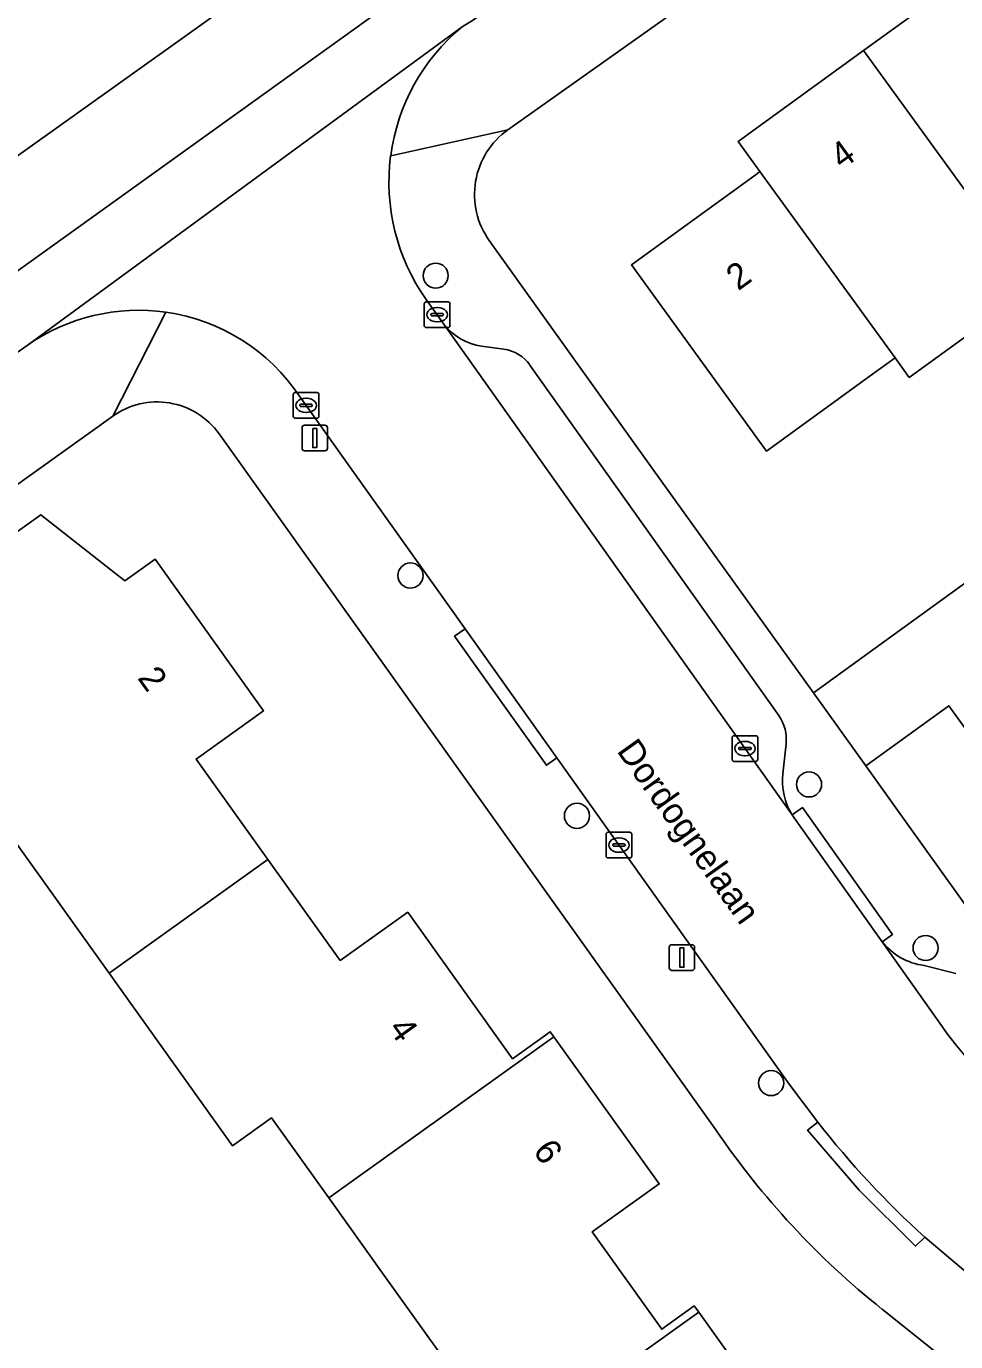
# Model space of a CAD drawing. Extents: x 158455 to 159797, y 387218 to 388672.
# Drawn here: x 159303.8 to 159340, y 387792.5 to 387843.8 of the extents above; entities that cross this region are included whole.
import ezdxf

# ---------------------------------------------------------------- set-up
doc = ezdxf.new("R2010")
doc.units = 0
for name, color, linetype in [('IMGEO_Boom', 7, 'Continuous'), ('IMGEO_Erf', 7, 'Continuous'), ('IMGEO_Kolk', 7, 'Continuous'), ('IMGEO_Lichtmast', 7, 'Continuous'), ('IMGEO_Muur', 7, 'Continuous'), ('IMGEO_Openbare_ruimte_label', 7, 'Continuous'), ('IMGEO_Pand', 7, 'Continuous'), ('IMGEO_Pand_nummerreeks', 7, 'Continuous'), ('IMGEO_Parkeervlak_open', 7, 'Continuous'), ('IMGEO_Rijbaan_lokaal_gesloten', 7, 'Continuous'), ('IMGEO_Rijbaan_lokaal_open', 7, 'Continuous'), ('IMGEO_Voetpad_open', 7, 'Continuous')]:
    doc.layers.add(name, color=color, linetype=linetype)

msp = doc.modelspace()

# ---------------------------------------------------------------- linework, layer by layer
at = {"layer": 'IMGEO_Boom'}
for centre in [(159319.721, 387834.101), (159318.737, 387822.406), (159334.278, 387814.259), (159325.228, 387813.036), (159338.821, 387807.881), (159332.799, 387802.613)]:
    msp.add_circle(centre, 0.489, dxfattribs=at)
at = {"layer": 'IMGEO_Erf'}
for points in [[(159343.471, 387854.637), (159322.539, 387839.791)], [(159343.076, 387833.684), (159338.183, 387830.135), (159337.63, 387830.896), (159336.662, 387830.194), (159332.614, 387827.258), (159327.35, 387834.519), (159332.274, 387838.09), (159332.365, 387838.156), (159331.512, 387839.332), (159336.407, 387842.88), (159341.3, 387846.428)], [(159321.81, 387835.467), (159328.154, 387826.606), (159334.446, 387817.828), (159343.409, 387824.321)], [(159307.132, 387828.619), (159303.107, 387825.734), (159219.866, 387766.077), (159225.4, 387758.477)], [(159330.638, 387800.796), (159311.274, 387827.931)], [(159322.548, 387788.361), (159317.652, 387795.205), (159315.556, 387798.136), (159313.325, 387801.254), (159311.801, 387800.164), (159306.983, 387806.899), (159297.622, 387819.984), (159304.325, 387824.778), (159307.604, 387822.204), (159308.782, 387823.048), (159313.013, 387817.133), (159310.38, 387815.249), (159313.181, 387811.334), (159316, 387807.394), (159318.631, 387809.276), (159322.718, 387803.562), (159324.189, 387804.615), (159324.331, 387804.416), (159328.436, 387798.679), (159325.82, 387796.807), (159328.532, 387793.016), (159329.803, 387793.926), (159329.98, 387793.678), (159332.686, 387789.896)], [(159341.369, 387815.063), (159339.726, 387817.33), (159336.486, 387814.982), (159338.117, 387812.706), (159341.991, 387807.297)], [(159343.181, 387788.954), (159337.122, 387793.797)]]:
    msp.add_lwpolyline(points, dxfattribs=at)
for centre, radius, start, end in [((159324.33, 387837.266), 3.096, 125.3435, 215.5171), ((159308.861, 387826.215), 2.961, 35.4199, 125.7183), ((159357.037, 387818.75), 31.926, 214.2192, 231.406)]:
    msp.add_arc(centre, radius, start, end, dxfattribs=at)
at = {"layer": 'IMGEO_Kolk'}
for p, q in [((159319.352, 387833.078), (159320.204, 387833.078)), ((159319.277, 387832.152), (159319.277, 387833.004)), ((159319.536, 387832.572), (159319.536, 387832.584)), ((159319.974, 387832.535), (159319.576, 387832.535)), ((159319.579, 387832.621), (159319.977, 387832.621)), ((159319.765, 387832.858), (159319.79, 387832.858)), ((159320.02, 387832.584), (159320.02, 387832.572)), ((159320.278, 387833.004), (159320.278, 387832.152)), ((159320.204, 387832.078), (159319.352, 387832.078)), ((159319.788, 387832.298), (159319.763, 387832.298)), ((159314.167, 387828.615), (159314.167, 387829.467)), ((159314.242, 387829.541), (159315.094, 387829.541)), ((159315.168, 387829.467), (159315.168, 387828.615)), ((159314.426, 387829.035), (159314.426, 387829.047)), ((159314.864, 387828.998), (159314.466, 387828.998)), ((159314.469, 387829.084), (159314.867, 387829.084)), ((159314.655, 387829.321), (159314.68, 387829.321)), ((159314.91, 387829.047), (159314.91, 387829.035)), ((159315.094, 387828.541), (159314.242, 387828.541)), ((159314.678, 387828.761), (159314.653, 387828.761)), ((159331.354, 387816.16), (159332.206, 387816.16)), ((159331.279, 387815.234), (159331.279, 387816.086)), ((159331.538, 387815.654), (159331.538, 387815.666)), ((159331.976, 387815.617), (159331.578, 387815.617)), ((159331.581, 387815.703), (159331.979, 387815.703)), ((159331.767, 387815.94), (159331.792, 387815.94)), ((159332.022, 387815.666), (159332.022, 387815.654)), ((159332.28, 387816.086), (159332.28, 387815.234)), ((159332.206, 387815.16), (159331.354, 387815.16)), ((159331.79, 387815.38), (159331.765, 387815.38)), ((159326.366, 387811.468), (159326.366, 387812.32)), ((159326.441, 387812.394), (159327.293, 387812.394)), ((159326.854, 387812.174), (159326.879, 387812.174)), ((159327.367, 387812.32), (159327.367, 387811.468)), ((159326.625, 387811.888), (159326.625, 387811.9)), ((159327.063, 387811.851), (159326.665, 387811.851)), ((159326.668, 387811.937), (159327.066, 387811.937)), ((159326.877, 387811.614), (159326.852, 387811.614)), ((159327.109, 387811.9), (159327.109, 387811.888)), ((159327.293, 387811.394), (159326.441, 387811.394))]:
    msp.add_line(p, q, dxfattribs=at)
for points in [[(159319.352, 387833.078), (159320.204, 387833.078)], [(159319.277, 387832.152), (159319.277, 387833.004)], [(159320.278, 387833.004), (159320.278, 387832.152)], [(159320.204, 387832.078), (159319.352, 387832.078)], [(159314.167, 387828.615), (159314.167, 387829.467)], [(159314.242, 387829.541), (159315.094, 387829.541)], [(159315.168, 387829.467), (159315.168, 387828.615)], [(159315.094, 387828.541), (159314.242, 387828.541)], [(159331.354, 387816.16), (159332.206, 387816.16)], [(159331.279, 387815.234), (159331.279, 387816.086)], [(159332.28, 387816.086), (159332.28, 387815.234)], [(159332.206, 387815.16), (159331.354, 387815.16)], [(159326.366, 387811.468), (159326.366, 387812.32)], [(159326.441, 387812.394), (159327.293, 387812.394)], [(159327.367, 387812.32), (159327.367, 387811.468)], [(159327.293, 387811.394), (159326.441, 387811.394)]]:
    msp.add_lwpolyline(points, dxfattribs=at)
for centre, radius, start, end in [((159319.354, 387833.002), 0.0765, 91.552, 178.448), ((159319.354, 387833.002), 0.0765, 91.552, 178.448), ((159320.202, 387833.002), 0.0765, 1.552, 88.448), ((159320.202, 387833.002), 0.0765, 1.552, 88.448), ((159319.576, 387832.581), 0.0403, 85.8775, 175.7526), ((159319.573, 387832.571), 0.0366, 178.938, 274.7102), ((159319.977, 387832.578), 0.043, 264.8664, 352.4533), ((159319.981, 387832.583), 0.0386, 1.7309, 96.639), ((159319.354, 387832.154), 0.0765, 181.552, 268.448), ((159319.354, 387832.154), 0.0765, 181.552, 268.448), ((159320.202, 387832.154), 0.0765, 271.552, 358.448), ((159320.202, 387832.154), 0.0765, 271.552, 358.448), ((159314.244, 387829.465), 0.0765, 91.552, 178.448), ((159314.244, 387829.465), 0.0765, 91.552, 178.448), ((159315.092, 387829.465), 0.0765, 1.552, 88.448), ((159315.092, 387829.465), 0.0765, 1.552, 88.448), ((159314.466, 387829.044), 0.0403, 85.8775, 175.7526), ((159314.463, 387829.034), 0.0366, 178.938, 274.7102), ((159314.867, 387829.041), 0.043, 264.8664, 352.4533), ((159314.871, 387829.046), 0.0386, 1.7309, 96.639), ((159314.244, 387828.617), 0.0765, 181.552, 268.448), ((159314.244, 387828.617), 0.0765, 181.552, 268.448), ((159315.092, 387828.617), 0.0765, 271.552, 358.448), ((159315.092, 387828.617), 0.0765, 271.552, 358.448), ((159331.356, 387816.084), 0.0765, 91.552, 178.448), ((159331.356, 387816.084), 0.0765, 91.552, 178.448), ((159332.204, 387816.084), 0.0765, 1.552, 88.448), ((159332.204, 387816.084), 0.0765, 1.552, 88.448), ((159331.578, 387815.663), 0.0403, 85.8775, 175.7526), ((159331.575, 387815.653), 0.0366, 178.938, 274.7102), ((159331.979, 387815.66), 0.043, 264.8664, 352.4533), ((159331.983, 387815.665), 0.0386, 1.7309, 96.639), ((159331.356, 387815.236), 0.0765, 181.552, 268.448), ((159331.356, 387815.236), 0.0765, 181.552, 268.448), ((159332.204, 387815.236), 0.0765, 271.552, 358.448), ((159332.204, 387815.236), 0.0765, 271.552, 358.448), ((159326.443, 387812.318), 0.0765, 91.552, 178.448), ((159326.443, 387812.318), 0.0765, 91.552, 178.448), ((159327.291, 387812.318), 0.0765, 1.552, 88.448), ((159327.291, 387812.318), 0.0765, 1.552, 88.448), ((159326.665, 387811.897), 0.0403, 85.8775, 175.7526), ((159326.662, 387811.887), 0.0366, 178.938, 274.7102), ((159327.066, 387811.894), 0.043, 264.8664, 352.4533), ((159327.07, 387811.899), 0.0386, 1.7309, 96.639), ((159326.443, 387811.47), 0.0765, 181.552, 268.448), ((159326.443, 387811.47), 0.0765, 181.552, 268.448), ((159327.291, 387811.47), 0.0765, 271.552, 358.448), ((159327.291, 387811.47), 0.0765, 271.552, 358.448)]:
    msp.add_arc(centre, radius, start, end, dxfattribs=at)
for centre, major_axis, ratio, start_param, end_param in [((159319.764, 387832.578), (-0.387, 0.002), 0.722429, 4.712389, 7.853982), ((159319.789, 387832.578), (-0.39, 0.002), 0.717154, 1.570796, 4.712389), ((159314.654, 387829.041), (-0.387, 0.002), 0.722429, 4.712389, 7.853982), ((159314.679, 387829.041), (-0.39, 0.002), 0.717154, 1.570796, 4.712389), ((159331.766, 387815.66), (-0.387, 0.002), 0.722429, 4.712389, 7.853982), ((159331.791, 387815.66), (-0.39, 0.002), 0.717154, 1.570796, 4.712389), ((159326.853, 387811.894), (-0.387, 0.002), 0.722429, 4.712389, 7.853982), ((159326.878, 387811.894), (-0.39, 0.002), 0.717154, 1.570796, 4.712389)]:
    msp.add_ellipse(centre, major_axis=major_axis, ratio=ratio, start_param=start_param, end_param=end_param, dxfattribs=at)
at = {"layer": 'IMGEO_Lichtmast'}
for p, q in [((159314.51, 387827.37), (159314.51, 387828.17)), ((159314.51, 387828.17), (159314.51, 387827.37)), ((159314.61, 387828.27), (159315.4, 387828.27)), ((159315.4, 387828.27), (159314.61, 387828.27)), ((159315.5, 387828.17), (159315.5, 387827.37)), ((159315.5, 387827.37), (159315.5, 387828.17)), ((159315.4, 387827.27), (159314.61, 387827.27)), ((159314.61, 387827.27), (159315.4, 387827.27)), ((159328.826, 387807.108), (159328.826, 387807.908)), ((159328.826, 387807.908), (159328.826, 387807.108)), ((159328.926, 387808.008), (159329.716, 387808.008)), ((159329.716, 387808.008), (159328.926, 387808.008)), ((159329.816, 387807.908), (159329.816, 387807.108)), ((159329.816, 387807.108), (159329.816, 387807.908)), ((159329.716, 387807.008), (159328.926, 387807.008)), ((159328.926, 387807.008), (159329.716, 387807.008))]:
    msp.add_line(p, q, dxfattribs=at)
for points in [[(159314.93, 387828.145), (159315.08, 387828.145), (159315.08, 387827.395), (159314.93, 387827.395), (159314.93, 387828.145)], [(159329.246, 387807.883), (159329.396, 387807.883), (159329.396, 387807.133), (159329.246, 387807.133), (159329.246, 387807.883)]]:
    msp.add_lwpolyline(points, dxfattribs=at)
for centre, start, end in [((159314.61, 387828.17), 90, 180), ((159314.61, 387828.17), 90, 180), ((159315.4, 387828.17), 0, 90), ((159315.4, 387828.17), 360, 90), ((159314.61, 387827.37), 180, 270), ((159314.61, 387827.37), 180, 270), ((159315.4, 387827.37), 270, 0), ((159315.4, 387827.37), 270, 0), ((159328.926, 387807.908), 90, 180), ((159328.926, 387807.908), 90, 180), ((159329.716, 387807.908), 0, 90), ((159329.716, 387807.908), 360, 90), ((159328.926, 387807.108), 180, 270), ((159328.926, 387807.108), 180, 270), ((159329.716, 387807.108), 270, 0), ((159329.716, 387807.108), 270, 0)]:
    msp.add_arc(centre, 0.1, start, end, dxfattribs=at)
at = {"layer": 'IMGEO_Muur'}
msp.add_lwpolyline([(159334.446, 387817.828), (159328.154, 387826.606)], dxfattribs=at)
at = {"layer": 'IMGEO_Pand'}
for points in [[(159341.3, 387846.428), (159336.407, 387842.88), (159341.746, 387835.518), (159343.076, 387833.684), (159343.54, 387833.045), (159348.432, 387836.593), (159346.639, 387839.066)], [(159336.407, 387842.88), (159331.512, 387839.332), (159332.365, 387838.156), (159337.63, 387830.896), (159338.183, 387830.135), (159343.076, 387833.684), (159341.746, 387835.518)], [(159332.365, 387838.156), (159332.274, 387838.09), (159327.35, 387834.519), (159332.614, 387827.258), (159336.662, 387830.194), (159337.63, 387830.896)], [(159313.181, 387811.334), (159310.38, 387815.249), (159313.013, 387817.133), (159308.782, 387823.048), (159307.604, 387822.204), (159304.325, 387824.778), (159297.622, 387819.984), (159306.983, 387806.899)], [(159341.512, 387814.865), (159347.246, 387819.023), (159343.409, 387824.321), (159334.446, 387817.828), (159336.486, 387814.982), (159339.726, 387817.33), (159341.369, 387815.063)], [(159313.181, 387811.334), (159306.983, 387806.899), (159311.801, 387800.164), (159313.325, 387801.254), (159315.556, 387798.136), (159324.331, 387804.416), (159324.189, 387804.615), (159322.718, 387803.562), (159318.631, 387809.276), (159316, 387807.394)], [(159322.548, 387788.361), (159329.98, 387793.678), (159329.803, 387793.926), (159328.532, 387793.016), (159325.82, 387796.807), (159328.436, 387798.679), (159324.331, 387804.416), (159315.556, 387798.136), (159317.652, 387795.205)], [(159322.548, 387788.361), (159320.394, 387786.82), (159323.303, 387782.754), (159325.825, 387784.557), (159327.633, 387782.03), (159328.69, 387782.786), (159330.19, 387783.859), (159332.418, 387780.745), (159339.587, 387785.873), (159335.347, 387791.8), (159332.686, 387789.896), (159329.98, 387793.678)]]:
    msp.add_lwpolyline(points, close=True, dxfattribs=at)
at = {"layer": 'IMGEO_Parkeervlak_open'}
for points in [[(159320.068, 387832.173), (159333.619, 387813.071)], [(159322.38, 387831.234), (159321.512, 387831.355)], [(159333.097, 387816.943), (159323.397, 387830.616)], [(159333.253, 387814.67), (159333.382, 387815.842)], [(159337.126, 387808.126), (159339.464, 387804.825)], [(159339.995, 387806.885), (159338.76, 387807.2)]]:
    msp.add_lwpolyline(points, dxfattribs=at)
for centre, radius, start, end in [((159321.821, 387833.585), 2.251, 218.8392, 262.0993), ((159322.171, 387829.745), 1.504, 35.4095, 82.019), ((159331.784, 387816.016), 1.608, 353.797, 35.2286), ((159335.737, 387814.397), 2.499, 173.736, 212.049), ((159339.073, 387809.657), 2.477, 218.1773, 262.7416), ((159353.455, 387814.742), 17.15, 215.33, 231.6179)]:
    msp.add_arc(centre, radius, start, end, dxfattribs=at)
at = {"layer": 'IMGEO_Rijbaan_lokaal_gesloten'}
for points in [[(159320.755, 387843.81), (159321.2, 387844.081), (159363.719, 387874.745), (159367.911, 387877.741), (159369.081, 387878.578), (159369.918, 387879.202), (159372.224, 387881.172)], [(159348.638, 387871.164), (159338.642, 387863.956), (159318.123, 387849.269), (159315.655, 387847.503), (159314.556, 387846.716), (159314.38, 387846.615), (159303.363, 387838.728), (159303.062, 387838.512), (159300.257, 387836.508), (159299.684, 387836.098), (159297.82, 387834.766), (159297.206, 387834.328), (159280.691, 387822.526), (159270.371, 387815.125), (159259.925, 387807.634), (159241.009, 387794.063), (159231.446, 387787.171), (159217.149, 387776.687), (159212.048, 387773.054), (159211.04, 387772.323)], [(159342.201, 387862.095), (159320.964, 387846.898), (159301.822, 387833.141), (159283.029, 387819.662), (159266.445, 387807.778), (159243.853, 387791.543), (159230.826, 387782.182), (159225.716, 387778.318), (159221.438, 387774.616), (159219.859, 387773.204), (159214.645, 387768.545)], [(159283.029, 387819.662), (159301.822, 387833.141), (159320.964, 387846.898), (159342.201, 387862.095)], [(159219.705, 387769.67), (159223.407, 387773.077), (159224.861, 387774.398), (159230.249, 387778.893), (159256.111, 387797.449), (159285.066, 387818.293), (159303.798, 387831.383), (159320.755, 387843.81)]]:
    msp.add_lwpolyline(points, dxfattribs=at)
at = {"layer": 'IMGEO_Rijbaan_lokaal_open'}
for points in [[(159303.363, 387838.728), (159314.38, 387846.615)], [(159320.755, 387843.81), (159303.798, 387831.383)], [(159320.068, 387832.173), (159319.352, 387833.176)], [(159339.464, 387804.825), (159337.126, 387808.126), (159333.699, 387812.951), (159333.619, 387813.071), (159320.068, 387832.173)], [(159314.41, 387829.405), (159320.867, 387820.329), (159324.446, 387815.299), (159333.502, 387802.569), (159334.614, 387801.085)], [(159338.791, 387796.603), (159340.82, 387794.884), (159346.585, 387790.343), (159351.361, 387786.58), (159357.507, 387781.739), (159360.29, 387779.546)]]:
    msp.add_lwpolyline(points, dxfattribs=at)
for centre, radius, start, end in [((159325.778, 387837.738), 7.88, 129.5951, 172.4792), ((159325.778, 387837.738), 7.881, 172.4826, 215.3728), ((159308.135, 387825.186), 7.564, 81.876, 124.9864), ((159308.136, 387825.193), 7.557, 33.8756, 81.8726), ((159353.455, 387814.742), 17.15, 215.33, 231.6179), ((159363.833, 387824.128), 37.212, 218.2607, 227.7047)]:
    msp.add_arc(centre, radius, start, end, dxfattribs=at)
at = {"layer": 'IMGEO_Voetpad_open'}
for points in [[(159317.965, 387838.769), (159322.539, 387839.791), (159343.471, 387854.637), (159370.46, 387874.004), (159395.14, 387891.714)], [(159321.2, 387844.081), (159320.755, 387843.81)], [(159322.539, 387839.791), (159317.965, 387838.769)], [(159341.991, 387807.297), (159338.117, 387812.706), (159336.486, 387814.982), (159334.446, 387817.828), (159328.154, 387826.606), (159321.81, 387835.467)], [(159319.352, 387833.176), (159320.068, 387832.173)], [(159195.41, 387742.999), (159196.287, 387741.387), (159197.747, 387742.215), (159196.694, 387743.819), (159197.12, 387744.26), (159197.458, 387744.641), (159202.211, 387750), (159204.282, 387752.237), (159213.819, 387761.288), (159218.155, 387764.796), (159219.866, 387766.077), (159303.107, 387825.734), (159307.132, 387828.619), (159309.204, 387832.674)], [(159309.204, 387832.674), (159307.132, 387828.619)], [(159303.798, 387831.383), (159285.066, 387818.293), (159256.111, 387797.449), (159230.249, 387778.893), (159224.861, 387774.398), (159223.407, 387773.077), (159219.705, 387769.67)], [(159321.512, 387831.355), (159322.38, 387831.234)], [(159323.397, 387830.616), (159333.097, 387816.943)], [(159360.29, 387779.546), (159359.98, 387779.154), (159357.197, 387781.347), (159357.507, 387781.739), (159351.361, 387786.58), (159351.052, 387786.188), (159346.276, 387789.951), (159346.585, 387790.343), (159340.82, 387794.884), (159338.791, 387796.603), (159338.427, 387796.259), (159336.232, 387798.431), (159334.222, 387800.775), (159334.614, 387801.085), (159333.502, 387802.569), (159324.446, 387815.299), (159324.039, 387815.01), (159320.46, 387820.04), (159320.867, 387820.329), (159314.41, 387829.405)], [(159311.274, 387827.931), (159330.638, 387800.796)], [(159333.382, 387815.842), (159333.253, 387814.67)], [(159333.619, 387813.071), (159334.022, 387813.359), (159337.531, 387808.412), (159337.126, 387808.126)], [(159338.76, 387807.2), (159339.995, 387806.885)], [(159334.614, 387801.085), (159334.222, 387800.775), (159336.232, 387798.431), (159338.427, 387796.259), (159338.791, 387796.603)], [(159337.122, 387793.797), (159343.181, 387788.954), (159350.758, 387782.83), (159356.874, 387777.957)]]:
    msp.add_lwpolyline(points, dxfattribs=at)
for points in [[(159320.867, 387820.329), (159320.46, 387820.04), (159324.039, 387815.01), (159324.446, 387815.299)], [(159337.126, 387808.126), (159337.531, 387808.412), (159334.022, 387813.359), (159333.619, 387813.071), (159333.699, 387812.951)]]:
    msp.add_lwpolyline(points, close=True, dxfattribs=at)
for centre, radius, start, end in [((159325.778, 387837.738), 7.88, 129.5951, 172.4792), ((159324.33, 387837.266), 3.096, 125.3435, 215.5171), ((159325.778, 387837.738), 7.881, 172.4826, 215.3728), ((159308.135, 387825.186), 7.564, 81.876, 124.9864), ((159308.136, 387825.193), 7.557, 33.8756, 81.8726), ((159321.821, 387833.585), 2.251, 218.8392, 262.0993), ((159322.171, 387829.745), 1.504, 35.4095, 82.019), ((159308.861, 387826.215), 2.961, 35.4199, 125.7183), ((159331.784, 387816.016), 1.608, 353.797, 35.2286), ((159335.737, 387814.397), 2.499, 173.736, 212.049), ((159339.073, 387809.657), 2.477, 218.1773, 262.7416), ((159357.037, 387818.75), 31.926, 214.2192, 231.406), ((159363.833, 387824.128), 37.212, 218.2607, 227.7047)]:
    msp.add_arc(centre, radius, start, end, dxfattribs=at)

# ---------------------------------------------------------------- texts
at = {"layer": 'IMGEO_Openbare_ruimte_label'}
msp.add_text('Dordognelaan', height=1, rotation=305.4378, dxfattribs=at).set_placement((159326.755, 387815.566))
at = {"layer": 'IMGEO_Pand_nummerreeks'}
for s, rotation, p in [('4', 35.9474, (159335.565, 387838.22)), ('2', 35.9531, (159331.514, 387833.487)), ('2', 305.5761, (159308.069, 387818.407)), ('4', 305.5747, (159317.847, 387804.735)), ('6', 305.5824, (159323.485, 387799.963))]:
    msp.add_text(s, height=1, rotation=rotation, dxfattribs=at).set_placement(p)

doc.saveas('drawing.dxf')
